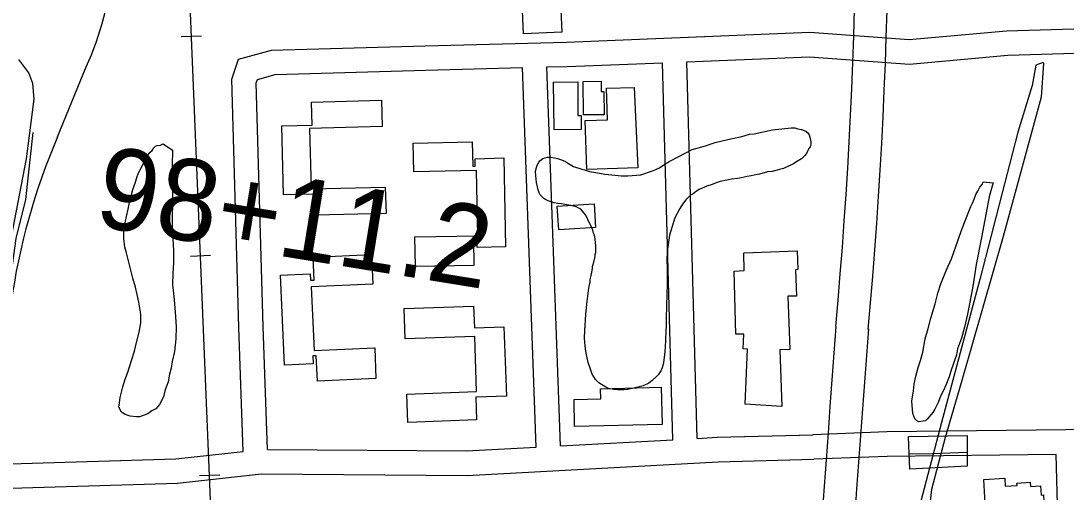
# Model space of a CAD drawing. Extents: x 3297716 to 3335574, y 688621 to 713991.
# Drawn here: x 3325850 to 3327134, y 703651 to 704230 of the extents above; entities that cross this region are included whole.
import ezdxf

# ---------------------------------------------------------------- set-up
doc = ezdxf.new("R2010")
doc.units = 0
for name, color, linetype in [('V-BLDG-OTLN', 7, 'Continuous'), ('V-BRDG-OTLN', 7, 'Continuous'), ('V-LEVE-TOET', 7, 'Continuous'), ('V-RAIL-TRAK', 7, 'Continuous'), ('V-ROAD-CNTR', 7, 'Continuous'), ('V-SITE-VEGE', 7, 'Continuous'), ('V-SURV-IDEN', 7, 'Continuous'), ('V-TOPO-SHOR', 7, 'Continuous')]:
    doc.layers.add(name, color=color, linetype=linetype)

msp = doc.modelspace()

# ---------------------------------------------------------------- linework, layer by layer
at = {"layer": 'V-BLDG-OTLN'}
for points in [[(3326510.2, 704307.5), (3326514, 704216.2), (3326467.1, 704214.3), (3326465.1, 704262.1), (3326471.6, 704262.4), (3326469.9, 704305.6)], [(3326504.6, 704096.3), (3326504.1, 704155), (3326533.7, 704155.3), (3326534, 704113.9), (3326537.9, 704113.9), (3326538, 704096.6)], [(3326540.6, 704114.6), (3326540.3, 704155.8), (3326562.5, 704156), (3326562.6, 704143.2), (3326565.8, 704143.2), (3326566, 704114.8)], [(3326607.5, 704049.6), (3326544.8, 704047.6), (3326542.9, 704107.6), (3326570.3, 704108.4), (3326569, 704147.4), (3326603.2, 704148.5)], [(3326297.3, 704025.9), (3326298.4, 703993.5), (3326211.5, 703991.3), (3326210.8, 704017.4), (3326172.3, 704016.5), (3326170.2, 704101.3), (3326207.3, 704102.2), (3326206.6, 704130.4), (3326292.7, 704132.6), (3326293.6, 704100.3), (3326204.2, 704098), (3326206.1, 704023.6)], [(3326442.8, 704061.8), (3326444.9, 703952.5), (3326410, 703951.8), (3326409.9, 703960.4), (3326405.5, 703960.3), (3326406.1, 703929.6), (3326334.2, 703928.3), (3326333.5, 703964.6), (3326411.1, 703966.1), (3326409.5, 704046.2), (3326332.2, 704044.8), (3326331.5, 704080), (3326404.1, 704081.4), (3326404.7, 704051.6), (3326407.8, 704051.6), (3326407.7, 704060.7)], [(3326555.6, 703976.2), (3326510.5, 703973.2), (3326508.5, 704002.4), (3326553.7, 704005.4)], [(3326285.6, 703790.8), (3326213.9, 703787.5), (3326212.5, 703818.6), (3326208.2, 703818.4), (3326208.6, 703808.7), (3326173.6, 703807.2), (3326168.7, 703917.7), (3326205.2, 703919.3), (3326205.5, 703911.6), (3326209.8, 703911.7), (3326208.5, 703939.9), (3326280.2, 703943.1), (3326281.9, 703906.8), (3326206.3, 703903.4), (3326209.8, 703825), (3326284.4, 703828.4)], [(3326737.6, 703945), (3326803.3, 703947.4), (3326804.1, 703924.5), (3326801.1, 703924.4), (3326802.3, 703892), (3326791.7, 703891.7), (3326794.1, 703826.5), (3326782.1, 703826), (3326784.6, 703756.4), (3326739.4, 703759.2), (3326742.1, 703826.8), (3326737, 703827.2), (3326737.6, 703845.1), (3326727.8, 703845.4), (3326725.7, 703922.6), (3326738.3, 703923.6)], [(3326320.6, 703876.7), (3326405.7, 703879.7), (3326406.7, 703852.8), (3326443, 703854.1), (3326446.1, 703768.9), (3326408.4, 703767.6), (3326409.4, 703739.8), (3326325.1, 703736.8), (3326323.9, 703771.5), (3326409.5, 703774.6), (3326407.1, 703842.3), (3326321.9, 703839.3)], [(3326637.3, 703734.3), (3326529.9, 703731.6), (3326529.1, 703764.9), (3326562, 703765.7), (3326561.7, 703778), (3326636.1, 703779.9)], [(3327106.8, 703631.5), (3327066.5, 703629.2), (3327066.8, 703624.7), (3327054.1, 703624), (3327053.7, 703630.6), (3327034.5, 703629.6), (3327032.4, 703666.8), (3327058.2, 703668.2), (3327058.7, 703658.3), (3327073.4, 703659.1), (3327073.2, 703662.3), (3327089.6, 703663.2), (3327089.9, 703658.1), (3327102.3, 703658.8), (3327103, 703647.4), (3327105.9, 703647.6)]]:
    msp.add_lwpolyline(points, close=True, dxfattribs=at)
at = {"layer": 'V-BRDG-OTLN'}
msp.add_lwpolyline([(3326940, 703719.3), (3327011.9, 703720.5), (3327011.9, 703700.4), (3327012.2, 703683.2), (3326941.6, 703679.2), (3326940.9, 703698.2)], close=True, dxfattribs=at)
msp.add_lwpolyline([(3326940.9, 703698.2), (3326969.4, 703698.6), (3327011.9, 703700.4)], dxfattribs=at)
at = {"layer": 'V-LEVE-TOET'}
msp.add_lwpolyline([(3325808.3, 703811.8), (3325856.6, 704060.6), (3325865.9, 704134.1), (3325864.5, 704153.3), (3325859.6, 704166.3), (3325847.2, 704182.7)], dxfattribs=at)
at = {"layer": 'V-RAIL-TRAK'}
for points in [[(3326310.1, 696520.6), (3326277, 697540.2), (3326277, 697540.2), (3326235.8, 698858.8), (3326235.8, 698858.8), (3326142.9, 701914.3), (3326142.9, 701914.3), (3326092.1, 703411.3), (3326038.6, 704709.6), (3326038.6, 704709.6), (3326027.4, 705172.4)], [(3326142.9, 701914.3), (3326092.1, 703411.3), (3326038.6, 704709.6)], [(3326046.7, 704210.9), (3326071.6, 704211.9)], [(3326057.8, 703941.1), (3326082.7, 703942.2)], [(3326068.9, 703671.4), (3326093.9, 703672.4)]]:
    msp.add_lwpolyline(points, dxfattribs=at)
at = {"layer": 'V-ROAD-CNTR'}
for points in [[(3326122.6, 703701.1), (3326117.5, 703853.5), (3326108.6, 704158.7), (3326117, 704183.1), (3326157.4, 704194), (3326346.1, 704199.6), (3326519.8, 704204.2), (3326818.8, 704216.1), (3326940.9, 704207.2), (3327060.4, 704218), (3327212.5, 704222.6), (3327336.7, 704224.7), (3327390.1, 704224), (3327474.9, 704201.6), (3327558.5, 704180), (3327694.5, 704183.5), (3327721.6, 704184.1)], [(3326667.7, 704180), (3326818.3, 704186), (3326941.1, 704177.1), (3327062.2, 704188.1), (3327213.2, 704192.6), (3327336.8, 704194.7), (3327369.1, 704194.3)], [(3325894.8, 704087.8), (3325929.9, 704173.7)], [(3326152.6, 703703.3), (3326147.4, 703854.5), (3326138.7, 704154.1), (3326140.2, 704158.3), (3326161.8, 704164.1), (3326347, 704169.6), (3326465.9, 704172.7)], [(3326482.6, 703706.4), (3326465.9, 704172.7)], [(3326495.9, 704173.5), (3326520.8, 704174.2), (3326637.7, 704178.8)], [(3326512.6, 703708), (3326495.9, 704173.5)], [(3326650.5, 703715.5), (3326637.7, 704178.8)], [(3326680.5, 703717.2), (3326667.7, 704180)], [(3327376.5, 703735.9), (3327170.2, 703727.9), (3326913.2, 703725), (3326822.6, 703721.5)], [(3326680.5, 703717.2), (3326705, 703718.5), (3326822.8, 703721.5)], [(3326512.6, 703708), (3326650.5, 703715.5)], [(3325808.6, 703685.2), (3326039.9, 703692), (3326122.6, 703701.1)], [(3326152.6, 703703.3), (3326397.2, 703701.7), (3326482.6, 703706.4)], [(3327121.6, 703697.3), (3326913.9, 703695), (3326823.8, 703691.5)], [(3327130.2, 703211.8), (3327127.6, 703466.3), (3327121.6, 703697.3)], [(3325809.5, 703655.2), (3326042, 703662), (3326145.1, 703673.4), (3326397.9, 703671.7), (3326706.2, 703688.5), (3326823.6, 703691.5)]]:
    msp.add_lwpolyline(points, dxfattribs=at)
for centre, radius, start, end in [((3320628.8, 704418.3), 6247.4, 354.82314, 4.36666), ((3320628.8, 704418.3), 6287.4, 354.82314, 4.36666), ((3325584.4, 704331.7), 379.9, 335.4278, 354.9572), ((3326615.3, 703776.2), 785, 156.6106, 172.1874), ((3423050.2, 696707.6), 96464.5, 175.751083, 176.375217), ((3423050.2, 696707.6), 96424.5, 175.751083, 176.375217)]:
    msp.add_arc(centre, radius, start, end, dxfattribs=at)
at = {"layer": 'V-SITE-VEGE'}
for points in [[(3326548.8, 703909.1), (3326548.9, 703911.5), (3326549.3, 703914.2), (3326550.1, 703917.3), (3326550.9, 703921.2), (3326551.7, 703925.9), (3326551.8, 703928.2), (3326553, 703932.1), (3326555, 703940.7), (3326555.1, 703943), (3326555.9, 703945.7), (3326556, 703953.9), (3326555.6, 703957.4), (3326554.9, 703962.5), (3326554.2, 703966.8), (3326553, 703969.2), (3326552.3, 703973.1), (3326549.6, 703978.6), (3326548.5, 703981.3), (3326546.6, 703984.9), (3326545.4, 703988), (3326543.1, 703991.9), (3326537.3, 703998.6), (3326535, 704000.2), (3326531.9, 704001.8), (3326525.3, 704003.5), (3326517.9, 704004.7), (3326513.6, 704005.5), (3326509.3, 704005.6), (3326504.6, 704006.4), (3326501.9, 704007.2), (3326497.2, 704009.2), (3326494.1, 704010.8), (3326492.2, 704012), (3326489.9, 704014), (3326487.6, 704016.4), (3326486.4, 704018.7), (3326484.9, 704022.6), (3326483.1, 704031.6), (3326482.4, 704039.8), (3326482, 704045.3), (3326482.9, 704050), (3326483.7, 704052.7), (3326485.3, 704055.8), (3326487.3, 704058.1), (3326490.8, 704061.2), (3326496.7, 704062.7), (3326500.6, 704062.7), (3326505.3, 704061.8), (3326508.8, 704061), (3326513.8, 704059.4), (3326518.5, 704057.4), (3326522.3, 704055), (3326528.6, 704051.4), (3326530.9, 704050.2), (3326535.2, 704049), (3326538.7, 704047.8), (3326542.2, 704047), (3326548, 704045), (3326555.8, 704043.7), (3326567.1, 704041.6), (3326571.4, 704041.2), (3326575.7, 704041.1), (3326587, 704039.8), (3326595.2, 704039.8), (3326611.2, 704041.1), (3326625.7, 704045.7), (3326629.6, 704047.6), (3326634.3, 704049.5), (3326641.8, 704054.8), (3326643.7, 704055.6), (3326646.1, 704057.5), (3326657.1, 704063.3), (3326674.4, 704072), (3326686.1, 704075.4), (3326690.8, 704076.5), (3326697.5, 704079.2), (3326702.6, 704080.7), (3326718.2, 704084.4), (3326735.4, 704088.2), (3326744.8, 704090.8), (3326750.3, 704091.5), (3326773, 704096.3), (3326795.7, 704098.8), (3326800.4, 704098.8), (3326804.2, 704097.5), (3326808.5, 704096.7), (3326814, 704094.7), (3326816.3, 704092.7), (3326817.8, 704090), (3326819, 704087.2), (3326820.1, 704081.7), (3326820, 704078.6), (3326819.2, 704075.5), (3326817.6, 704073.2), (3326816.4, 704070.9), (3326814.8, 704067.4), (3326812.5, 704064.7), (3326808.5, 704060.8), (3326801.8, 704056.6), (3326798.7, 704054.3)], [(3326798.7, 704054.3), (3326792.8, 704051.6), (3326786.5, 704048.9), (3326781.4, 704047.4), (3326772.4, 704045.2), (3326767, 704044.5), (3326756.8, 704041.9), (3326754, 704041.5), (3326746.6, 704039.6), (3326741.9, 704038.9), (3326734.5, 704037.4), (3326730.2, 704036.3), (3326722.4, 704035.6), (3326716.9, 704034.5), (3326708.7, 704032.6), (3326703.6, 704031.1), (3326698.9, 704029.2), (3326692.2, 704027), (3326682.8, 704022.8), (3326679.7, 704020.9), (3326675.3, 704017.8), (3326672.2, 704015.9), (3326666.3, 704010.1), (3326662.3, 704005), (3326659.1, 703999.6), (3326652.8, 703988), (3326646.3, 703967), (3326644.1, 703949.8), (3326643.2, 703938.5), (3326643.5, 703924.1), (3326643.4, 703915.9), (3326643.6, 703903.8), (3326643.1, 703896.4), (3326642.9, 703878), (3326642.4, 703866.7), (3326642.3, 703855.8), (3326641.8, 703848.8), (3326641.3, 703837.4), (3326641.2, 703830), (3326640.8, 703823), (3326639.1, 703810.2), (3326638.2, 703806.6), (3326637.4, 703803.9), (3326635.8, 703800), (3326632.3, 703795.4), (3326630.3, 703793.1), (3326624.8, 703787.7), (3326621.2, 703785), (3326614.2, 703781.9), (3326602.8, 703778.9), (3326595, 703777.1), (3326590.3, 703776.7), (3326582.9, 703776.8), (3326578.2, 703777.3), (3326571.6, 703778.5), (3326568.1, 703780.1), (3326559.6, 703785.3), (3326555.7, 703789.6), (3326553.4, 703792.8), (3326551.5, 703795.9), (3326549.6, 703801), (3326546.6, 703810.4), (3326544, 703821.7), (3326543.2, 703827.2), (3326542.5, 703835), (3326542.2, 703840.9), (3326542.3, 703849.1), (3326543.7, 703869.8), (3326545.4, 703885.7), (3326545.5, 703888.1), (3326546.8, 703899), (3326548, 703906.4), (3326548.8, 703909.1)]]:
    msp.add_lwpolyline(points, dxfattribs=at)
for points in [[(3326035.8, 704071.4), (3326035.6, 704052.4), (3326035.9, 704018.5), (3326035.4, 703977.1), (3326037.1, 703947.9), (3326037, 703933), (3326036.2, 703920.1), (3326036, 703905.9), (3326037.2, 703895.7), (3326037.8, 703886.8), (3326039, 703872.6), (3326040.2, 703854.2), (3326040, 703839.3), (3326038.5, 703823.7), (3326035.6, 703811.6), (3326034.2, 703803.4), (3326032.1, 703796), (3326030.6, 703786.5), (3326026.4, 703775.7), (3326025, 703768.3), (3326020.1, 703758.8), (3326015.3, 703753.4), (3326010.5, 703750.8), (3326005.7, 703747.4), (3325995.5, 703743.5), (3325991.5, 703743.5), (3325984, 703744.3), (3325977.9, 703746.4), (3325973.2, 703749.2), (3325969.9, 703755.3), (3325970.6, 703760.7), (3325971.4, 703767.5), (3325974.9, 703780.4), (3325977.7, 703789.8), (3325981.2, 703798.6), (3325986.1, 703814.1), (3325989, 703824.3), (3325991.8, 703835.1), (3325995.3, 703849.3), (3325996.8, 703859.5), (3325996.9, 703869.7), (3325994.4, 703884.6), (3325992.5, 703894.1), (3325990.5, 703903), (3325987.2, 703913.9), (3325985.3, 703922), (3325983.3, 703928.8), (3325979.5, 703945.1), (3325977.5, 703952), (3325976.3, 703962.8), (3325976.3, 703970.3), (3325977.1, 703978.4), (3325979.3, 703989.9), (3325981.4, 703998.7), (3325982.9, 704006.8), (3325985.7, 704017), (3325987.1, 704023.1), (3325990.6, 704031.9), (3325992, 704037.9), (3325994.1, 704043.3), (3325997.6, 704050.1), (3326002.4, 704059.5), (3326005.9, 704065.6), (3326008, 704068.3), (3326010.7, 704071), (3326012.8, 704074.3), (3326014.8, 704076.4), (3326016.9, 704077), (3326021, 704077.6), (3326024.4, 704079)], [(3327044.1, 704031), (3327042.7, 704026.9), (3327039.2, 704014.1), (3327029.8, 703964), (3327023.3, 703930.8), (3327018.9, 703903.7), (3327012.5, 703869.9), (3327008.9, 703853.7), (3327005.3, 703840.1), (3327000.4, 703827.3), (3326999, 703819.8), (3326992, 703799.6), (3326989.9, 703792.8), (3326985.7, 703782.7), (3326982.9, 703775.9), (3326979.5, 703769.2), (3326976.6, 703761.1), (3326973.9, 703756.4), (3326972.5, 703753), (3326969.7, 703748.9), (3326962.9, 703740.9), (3326960.8, 703738.9), (3326958.1, 703738.2), (3326952.6, 703737.6), (3326949.9, 703739), (3326947.9, 703741), (3326945.3, 703747.9), (3326944.1, 703762.8), (3326946.3, 703775.7), (3326947.1, 703783.8), (3326948.5, 703791.9), (3326952, 703804.1), (3326954.8, 703812.9), (3326957.7, 703823), (3326960.6, 703839.3), (3326964.1, 703852.1), (3326967.6, 703865), (3326972.6, 703882.5), (3326976.1, 703895.4), (3326979.6, 703906.9), (3326986.6, 703924.4), (3326992.9, 703937.9), (3326997.8, 703951.5), (3327004.8, 703971.7), (3327009, 703982.5), (3327016.6, 704002.1), (3327018.7, 704006.2), (3327020.8, 704010.9), (3327022.9, 704017), (3327025, 704021), (3327027.8, 704025.7), (3327030.5, 704029.1), (3327031.9, 704032.5)]]:
    msp.add_lwpolyline(points, close=True, dxfattribs=at)
at = {"layer": 'V-TOPO-SHOR'}
for points in [[(3327105.9, 704178.4), (3327105.4, 704179.2), (3327096.4, 704175.8), (3327092.1, 704150.8), (3327074.5, 704093.5), (3327027.9, 703914), (3326980.6, 703736.6), (3326955.1, 703640.1), (3326949.2, 703592.8), (3326948, 703546.1), (3326950.9, 703501.4), (3326968.7, 703401.8), (3326986, 703253.4), (3327010.6, 702968.3), (3327020.8, 702909.9), (3327033.5, 702832.7), (3327050.4, 702778.3), (3327074.6, 702702.3), (3327123.6, 702600.3), (3327148, 702549.2)], [(3327105.9, 704178.4), (3327102.8, 704136.5), (3327056.2, 703965.1), (3327005.5, 703788.4), (3326985.1, 703718.3), (3326968.2, 703654.2), (3326963.7, 703615.6), (3326960.4, 703567.6), (3326962.6, 703523.6), (3326971.4, 703460.6), (3326995.5, 703248.6), (3327025.9, 702946.4), (3327041.8, 702854.9), (3327048.9, 702822.3), (3327073.8, 702746.3), (3327129.1, 702615.1), (3327160.8, 702545), (3327178.5, 702489.3), (3327189.4, 702435.8), (3327199.2, 702407.2), (3327216.9, 702351.6), (3327276, 702191.9), (3327366.1, 701956.1), (3327421.5, 701805.3)], [(3325806.3, 703692), (3325843.8, 703962.7), (3325855.8, 704010.6), (3325864.7, 704092.9)]]:
    msp.add_lwpolyline(points, dxfattribs=at)

# ---------------------------------------------------------------- texts
at = {"layer": 'V-SURV-IDEN'}
msp.add_text('98+11.2', height=100, rotation=350.7533, dxfattribs=at).set_placement((3325937.8, 703978.8))

doc.saveas('drawing.dxf')
